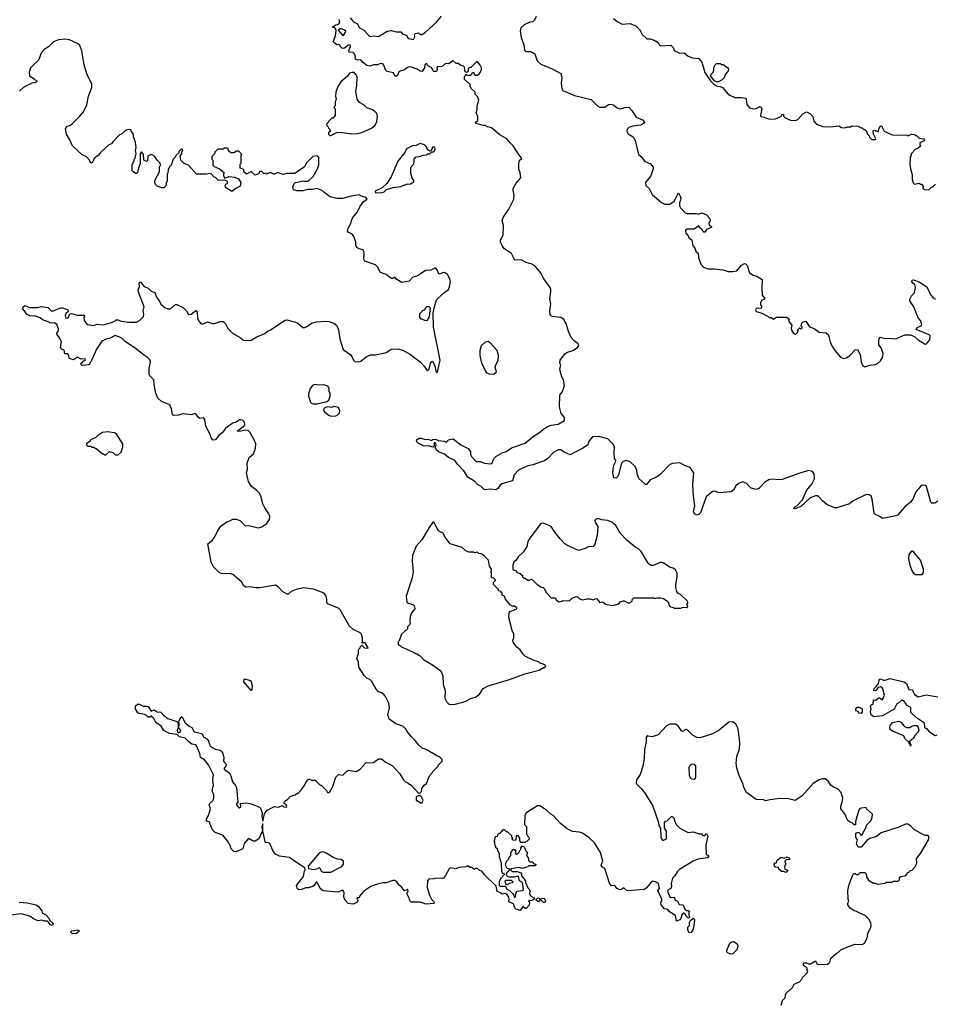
# Model space of a CAD drawing. Extents: x 2087054 to 2277909, y 548907 to 753496.
# Tile 378 of 444: x 2233101 to 2242530, y 637972 to 648112. Entities that reach past the tile are written whole.
import ezdxf

# ---------------------------------------------------------------- set-up
doc = ezdxf.new("R2010")
doc.units = 0

msp = doc.modelspace()

# ---------------------------------------------------------------- linework, layer by layer
at = {"layer": '0CON20XD'}
for points in [[(2242556, 643155), (2242524, 643135), (2242495, 643132), (2242484, 643144), (2242439, 643305), (2242424, 643316), (2242395, 643318), (2242376, 643304), (2242330, 643250), (2242298, 643175), (2242276, 643145), (2242215, 643096), (2242139, 643011), (2242125, 643002), (2241985, 642976), (2241959, 642995), (2241915, 643015), (2241901, 643031), (2241880, 643175), (2241868, 643205), (2241849, 643219), (2241827, 643223), (2241811, 643219), (2241685, 643156), (2241645, 643125), (2241515, 643085), (2241495, 643086), (2241417, 643117), (2241368, 643158), (2241330, 643200), (2241315, 643210), (2241295, 643210), (2241242, 643188), (2241145, 643098), (2241095, 643077), (2241074, 643074), (2241084, 643095), (2241109, 643111), (2241162, 643168), (2241205, 643265), (2241260, 643330), (2241285, 643385), (2241284, 643435), (2241265, 643460), (2241225, 643470), (2241125, 643440), (2240953, 643377), (2240927, 643373), (2240845, 643381), (2240815, 643375), (2240771, 643345), (2240711, 643285), (2240686, 643274), (2240635, 643288), (2240581, 643341), (2240545, 643353), (2240503, 643337), (2240477, 643313), (2240452, 643268), (2240425, 643251), (2240305, 643241), (2240255, 643257), (2240235, 643254), (2240171, 643199), (2240111, 643035), (2240094, 643016), (2240075, 643010), (2240055, 643020), (2240038, 643045), (2240053, 643105), (2240038, 643205), (2240034, 643325), (2240043, 643445), (2240005, 643500), (2239955, 643517), (2239898, 643548), (2239825, 643543), (2239795, 643533), (2239688, 643422), (2239644, 643395), (2239595, 643375), (2239555, 643326), (2239545, 643324), (2239478, 643388), (2239463, 643425), (2239454, 643485), (2239434, 643515), (2239388, 643558), (2239346, 643574), (2239316, 643564), (2239297, 643545), (2239266, 643424), (2239255, 643400), (2239245, 643390), (2239220, 643395), (2239210, 643445), (2239211, 643485), (2239219, 643525), (2239239, 643565), (2239227, 643597), (2239222, 643652), (2239227, 643715), (2239209, 643745), (2239156, 643795), (2239065, 643819), (2238998, 643815), (2238965, 643775), (2238948, 643732), (2238900, 643700), (2238770, 643630), (2238708, 643658), (2238675, 643683), (2238645, 643682), (2238599, 643655), (2238538, 643592), (2238505, 643570), (2238385, 643527), (2238325, 643514), (2238237, 643473), (2238192, 643425), (2238175, 643365), (2238066, 643334), (2238045, 643315), (2238025, 643283), (2238005, 643272), (2237945, 643278), (2237895, 643270), (2237885, 643274), (2237854, 643304), (2237817, 643325), (2237787, 643357), (2237715, 643400), (2237676, 643466), (2237610, 643535), (2237583, 643573), (2237517, 643603), (2237475, 643639), (2237412, 643662), (2237397, 643675), (2237378, 643705), (2237388, 643735), (2237378, 643758), (2237370, 643755), (2237370, 643725), (2237355, 643710), (2237315, 643723), (2237265, 643722), (2237205, 643751), (2237190, 643765), (2237188, 643785), (2237215, 643802), (2237235, 643802), (2237275, 643788), (2237305, 643792), (2237345, 643780), (2237355, 643790), (2237382, 643792), (2237415, 643778), (2237472, 643772), (2237495, 643760), (2237510, 643775), (2237513, 643787), (2237566, 643796), (2237644, 643734), (2237718, 643695), (2237742, 643665), (2237743, 643635), (2237752, 643615), (2237803, 643563), (2237845, 643561), (2237885, 643547), (2237952, 643538), (2237966, 643545), (2237985, 643593), (2238005, 643614), (2238075, 643654), (2238110, 643665), (2238167, 643703), (2238305, 643752), (2238390, 643820), (2238455, 643860), (2238496, 643894), (2238535, 643924), (2238575, 643938), (2238645, 643946), (2238712, 643985), (2238712, 644015), (2238676, 644056), (2238659, 644125), (2238664, 644245), (2238691, 644285), (2238710, 644345), (2238702, 644405), (2238684, 644435), (2238666, 644495), (2238663, 644517), (2238672, 644555), (2238664, 644574), (2238666, 644605), (2238715, 644671), (2238743, 644687), (2238797, 644705), (2238845, 644736), (2238858, 644758), (2238851, 644775), (2238811, 644805), (2238781, 644841), (2238752, 644902), (2238730, 644985), (2238706, 645025), (2238675, 645044), (2238587, 645057), (2238565, 645070), (2238559, 645115), (2238570, 645185), (2238561, 645235), (2238570, 645310), (2238571, 645335), (2238562, 645355), (2238498, 645445), (2238465, 645508), (2238405, 645577), (2238375, 645596), (2238315, 645613), (2238265, 645640), (2238200, 645635), (2238166, 645706), (2238093, 645753), (2238070, 645785), (2238052, 645825), (2238052, 645845), (2238078, 645895), (2238084, 645994), (2238071, 646045), (2238079, 646075), (2238138, 646162), (2238188, 646265), (2238192, 646305), (2238181, 646355), (2238184, 646375), (2238212, 646428), (2238260, 646485), (2238256, 646535), (2238242, 646572), (2238240, 646625), (2238246, 646654), (2238255, 646668), (2238270, 646675), (2238270, 646685), (2238233, 646733), (2238184, 646815), (2238153, 646845), (2238117, 646887), (2238045, 646925), (2237958, 646998), (2237918, 647008), (2237895, 647022), (2237875, 647022), (2237800, 647045), (2237792, 647055), (2237818, 647075), (2237818, 647115), (2237802, 647155), (2237812, 647185), (2237812, 647225), (2237828, 647285), (2237815, 647320), (2237790, 647345), (2237790, 647365), (2237755, 647400), (2237740, 647425), (2237740, 647445), (2237680, 647495), (2237680, 647525), (2237695, 647550), (2237705, 647540), (2237745, 647540), (2237758, 647552), (2237765, 647570), (2237778, 647568), (2237782, 647552), (2237795, 647540), (2237815, 647540), (2237835, 647560), (2237858, 647595), (2237857, 647615), (2237842, 647645), (2237815, 647678), (2237805, 647680), (2237745, 647620), (2237735, 647620), (2237720, 647605), (2237718, 647582), (2237705, 647570), (2237690, 647575), (2237682, 647622), (2237670, 647635), (2237645, 647640), (2237615, 647660), (2237595, 647660), (2237565, 647688), (2237515, 647657), (2237485, 647662), (2237450, 647630), (2237404, 647626), (2237397, 647615), (2237399, 647591), (2237392, 647578), (2237365, 647580), (2237355, 647590), (2237346, 647616), (2237312, 647635), (2237298, 647648), (2237295, 647658), (2237285, 647660), (2237273, 647647), (2237268, 647615), (2237245, 647580), (2237225, 647582), (2237195, 647602), (2237125, 647627), (2237100, 647625), (2237058, 647592), (2237019, 647581), (2237006, 647574), (2236991, 647539), (2236975, 647528), (2236963, 647535), (2236950, 647565), (2236885, 647578), (2236868, 647595), (2236852, 647645), (2236839, 647659), (2236815, 647660), (2236785, 647649), (2236745, 647646), (2236705, 647635), (2236675, 647641), (2236631, 647675), (2236615, 647700), (2236583, 647697), (2236560, 647705), (2236554, 647716), (2236558, 647735), (2236546, 647765), (2236536, 647776), (2236495, 647777), (2236489, 647795), (2236508, 647835), (2236505, 647852), (2236485, 647851), (2236445, 647818), (2236425, 647816), (2236408, 647828), (2236393, 647853), (2236385, 647858), (2236365, 647852), (2236330, 647885), (2236352, 647945), (2236360, 648005), (2236345, 648028), (2236320, 648035), (2236350, 648055), (2236384, 648066), (2236397, 648085), (2236392, 648115)], [(2236505, 648133), (2236540, 648090), (2236580, 648070), (2236595, 648032), (2236646, 648006), (2236695, 647948), (2236715, 647938), (2236744, 647946), (2236795, 647940), (2236884, 647996), (2236925, 648000), (2236978, 647988), (2237025, 647988), (2237048, 647965), (2237083, 647953), (2237095, 647930), (2237109, 647919), (2237155, 647907), (2237170, 647935), (2237168, 647955), (2237175, 647970), (2237205, 647976), (2237235, 647958), (2237275, 647980), (2237394, 648086), (2237445, 648148)], [(2238421, 648145), (2238404, 648106), (2238385, 648092), (2238354, 648086), (2238295, 648059), (2238262, 648028), (2238256, 647995), (2238265, 647930), (2238293, 647855), (2238299, 647799), (2238315, 647784), (2238365, 647784), (2238405, 647761), (2238429, 647689), (2238467, 647655), (2238585, 647605), (2238675, 647557), (2238684, 647515), (2238676, 647455), (2238684, 647405), (2238695, 647384), (2238815, 647332), (2238985, 647291), (2239051, 647225), (2239075, 647211), (2239125, 647213), (2239165, 647238), (2239185, 647242), (2239215, 647236), (2239254, 647204), (2239285, 647196), (2239335, 647209), (2239375, 647210), (2239405, 647178), (2239449, 647109), (2239515, 647081), (2239538, 647055), (2239516, 647035), (2239495, 647026), (2239416, 647016), (2239375, 647003), (2239355, 646985), (2239354, 646965), (2239367, 646937), (2239417, 646907), (2239439, 646869), (2239474, 646725), (2239498, 646708), (2239535, 646657), (2239597, 646627), (2239624, 646595), (2239626, 646575), (2239602, 646505), (2239547, 646435), (2239550, 646405), (2239584, 646374), (2239615, 646313), (2239710, 646230), (2239745, 646213), (2239797, 646213), (2239841, 646245), (2239885, 646330), (2239904, 646294), (2239908, 646275), (2239907, 646255), (2239896, 646225), (2239896, 646195), (2239906, 646175), (2239927, 646155), (2239954, 646125), (2239975, 646116), (2240067, 646117), (2240095, 646110), (2240125, 646124), (2240175, 646102), (2240207, 646065), (2240210, 646045), (2240198, 646015), (2240200, 645995), (2240215, 645990), (2240230, 645975), (2240175, 645951), (2240155, 645926), (2240145, 645926), (2240130, 645950), (2240102, 645972), (2240095, 645990), (2240045, 645954), (2239975, 645956), (2239958, 645945), (2239956, 645935), (2239961, 645915), (2239986, 645886), (2239994, 645864), (2240024, 645844), (2240034, 645784), (2240055, 645760), (2240065, 645730), (2240087, 645707), (2240092, 645665), (2240116, 645596), (2240144, 645564), (2240186, 645546), (2240255, 645546), (2240345, 645537), (2240398, 645518), (2240445, 645519), (2240485, 645526), (2240534, 645585), (2240565, 645600), (2240575, 645599), (2240592, 645582), (2240618, 645505), (2240655, 645480), (2240692, 645472), (2240748, 645438), (2240744, 645355), (2240747, 645275), (2240770, 645245), (2240770, 645235), (2240741, 645219), (2240728, 645195), (2240730, 645175), (2240740, 645165), (2240740, 645145), (2240732, 645138), (2240695, 645142), (2240685, 645138), (2240677, 645125), (2240685, 645108), (2240745, 645090), (2240807, 645057), (2240825, 645040), (2240835, 645050), (2240865, 645030), (2240895, 645048), (2240998, 645048), (2241030, 645025), (2241022, 645018), (2241022, 645005), (2241052, 644965), (2241046, 644934), (2241049, 644915), (2241066, 644886), (2241085, 644874), (2241101, 644879), (2241110, 644890), (2241122, 644928), (2241132, 644938), (2241145, 644930), (2241160, 644935), (2241160, 644945), (2241148, 644958), (2241154, 644986), (2241169, 645001), (2241197, 645007), (2241235, 644948), (2241281, 644931), (2241335, 644896), (2241405, 644886), (2241425, 644870), (2241435, 644850), (2241446, 644795), (2241466, 644755), (2241496, 644705), (2241555, 644636), (2241585, 644624), (2241615, 644631), (2241650, 644655), (2241705, 644712), (2241727, 644717), (2241756, 644665), (2241765, 644590), (2241785, 644548), (2241805, 644537), (2241856, 644554), (2241915, 644563), (2241935, 644573), (2241965, 644598), (2241987, 644635), (2241993, 644675), (2241972, 644732), (2241950, 644765), (2241948, 644805), (2241953, 644827), (2241965, 644842), (2242015, 644828), (2242055, 644832), (2242124, 644826), (2242215, 644867), (2242273, 644867), (2242320, 644845), (2242354, 644814), (2242425, 644772), (2242440, 644775), (2242472, 644815), (2242478, 644855), (2242468, 644868), (2242333, 644923), (2242341, 644939), (2242386, 644964), (2242392, 644975), (2242376, 645015), (2242352, 645042), (2242310, 645155), (2242268, 645218), (2242268, 645235), (2242285, 645270), (2242315, 645300), (2242327, 645355), (2242320, 645385), (2242299, 645399), (2242289, 645415), (2242291, 645429), (2242305, 645434), (2242365, 645413), (2242443, 645363), (2242484, 645274), (2242507, 645247), (2242533, 645233)], [(2239215, 648126), (2239253, 648095), (2239305, 648068), (2239385, 648072), (2239445, 648048), (2239492, 648005), (2239508, 647965), (2239560, 647915), (2239595, 647917), (2239635, 647902), (2239675, 647878), (2239691, 647851), (2239703, 647843), (2239805, 647849), (2239829, 647825), (2239840, 647795), (2239895, 647768), (2239945, 647770), (2239985, 647737), (2240031, 647721), (2240095, 647714), (2240124, 647674), (2240155, 647569), (2240185, 647529), (2240215, 647482), (2240245, 647451), (2240275, 647431), (2240315, 647426), (2240338, 647415), (2240398, 647345), (2240414, 647334), (2240465, 647312), (2240535, 647311), (2240575, 647303), (2240581, 647295), (2240589, 647239), (2240615, 647204), (2240655, 647194), (2240685, 647199), (2240725, 647217), (2240735, 647212), (2240743, 647195), (2240728, 647125), (2240734, 647114), (2240769, 647109), (2240818, 647088), (2240885, 647090), (2240940, 647115), (2240950, 647125), (2240950, 647135), (2240965, 647140), (2240968, 647118), (2240982, 647102), (2241037, 647077), (2241085, 647073), (2241114, 647086), (2241165, 647142), (2241205, 647163), (2241238, 647145), (2241265, 647120), (2241282, 647065), (2241305, 647038), (2241371, 647011), (2241455, 647008), (2241535, 647018), (2241563, 647003), (2241595, 647000), (2241625, 647010), (2241655, 647010), (2241675, 647020), (2241737, 647017), (2241765, 647000), (2241775, 647000), (2241795, 646980), (2241805, 646980), (2241820, 646965), (2241830, 646935), (2241848, 646918), (2241852, 646902), (2241875, 646880), (2241915, 646880), (2241918, 646885), (2241893, 646935), (2241891, 646969), (2241905, 646976), (2241942, 646958), (2241951, 646995), (2241965, 647020), (2241975, 647018), (2242004, 646964), (2242085, 646928), (2242235, 646922), (2242245, 646918), (2242288, 646932), (2242315, 646930), (2242325, 646920), (2242335, 646920), (2242363, 646893), (2242412, 646885), (2242417, 646875), (2242412, 646865), (2242372, 646845), (2242370, 646825), (2242380, 646815), (2242355, 646790), (2242324, 646776), (2242284, 646736), (2242270, 646685), (2242267, 646625), (2242273, 646575), (2242292, 646515), (2242292, 646465), (2242303, 646433), (2242315, 646420), (2242365, 646430), (2242375, 646420), (2242388, 646418), (2242410, 646395), (2242400, 646385), (2242400, 646375), (2242425, 646360), (2242468, 646362), (2242492, 646388), (2242505, 646390), (2242533, 646417)], [(2236435, 647950), (2236457, 647983), (2236458, 647995), (2236446, 648006), (2236415, 648018), (2236393, 648017), (2236380, 648005), (2236425, 647952), (2236435, 647950)], [(2236620, 646295), (2236595, 646308), (2236514, 646296), (2236425, 646270), (2236365, 646270), (2236299, 646289), (2236235, 646332), (2236214, 646354), (2236165, 646373), (2236115, 646364), (2236066, 646364), (2236015, 646350), (2235955, 646350), (2235921, 646361), (2235913, 646387), (2235925, 646420), (2235940, 646435), (2236025, 646452), (2236035, 646448), (2236072, 646448), (2236123, 646497), (2236168, 646575), (2236182, 646618), (2236182, 646692), (2236165, 646710), (2236120, 646705), (2236055, 646638), (2236033, 646597), (2235935, 646530), (2235855, 646528), (2235815, 646518), (2235755, 646538), (2235725, 646520), (2235715, 646520), (2235685, 646538), (2235655, 646530), (2235645, 646520), (2235635, 646530), (2235615, 646530), (2235595, 646550), (2235575, 646550), (2235560, 646525), (2235525, 646510), (2235485, 646550), (2235435, 646520), (2235410, 646545), (2235408, 646568), (2235370, 646585), (2235370, 646625), (2235380, 646635), (2235380, 646715), (2235390, 646725), (2235358, 646758), (2235335, 646760), (2235305, 646740), (2235275, 646740), (2235252, 646762), (2235250, 646775), (2235235, 646790), (2235205, 646790), (2235195, 646780), (2235142, 646778), (2235112, 646748), (2235110, 646735), (2235100, 646725), (2235080, 646705), (2235080, 646675), (2235090, 646665), (2235090, 646615), (2235105, 646600), (2235158, 646578), (2235208, 646538), (2235200, 646525), (2235200, 646505), (2235212, 646482), (2235255, 646498), (2235315, 646492), (2235353, 646473), (2235377, 646437), (2235372, 646398), (2235325, 646373), (2235285, 646342), (2235220, 646385), (2235218, 646405), (2235225, 646420), (2235240, 646425), (2235240, 646445), (2235215, 646460), (2235148, 646458), (2235118, 646488), (2235105, 646490), (2235075, 646520), (2235055, 646528), (2235025, 646520), (2234922, 646522), (2234840, 646615), (2234793, 646633), (2234760, 646665), (2234752, 646708), (2234770, 646735), (2234770, 646755), (2234780, 646765), (2234775, 646780), (2234762, 646778), (2234740, 646755), (2234738, 646742), (2234710, 646715), (2234705, 646700), (2234682, 646675), (2234660, 646615), (2234643, 646597), (2234630, 646565), (2234627, 646533), (2234620, 646525), (2234620, 646445), (2234610, 646435), (2234610, 646405), (2234585, 646380), (2234565, 646380), (2234515, 646398), (2234500, 646415), (2234493, 646437), (2234493, 646457), (2234542, 646545), (2234540, 646595), (2234550, 646615), (2234548, 646635), (2234518, 646665), (2234488, 646708), (2234465, 646720), (2234445, 646720), (2234422, 646708), (2234416, 646664), (2234405, 646652), (2234378, 646665), (2234377, 646725), (2234355, 646750), (2234340, 646735), (2234342, 646698), (2234342, 646628), (2234323, 646587), (2234315, 646540), (2234305, 646530), (2234295, 646530), (2234260, 646555), (2234260, 646625), (2234270, 646635), (2234270, 646645), (2234280, 646655), (2234280, 646675), (2234290, 646685), (2234300, 646735), (2234292, 646765), (2234300, 646795), (2234292, 646852), (2234272, 646905), (2234272, 646932), (2234250, 646965), (2234250, 646975), (2234235, 646980), (2234203, 646977), (2234180, 646965), (2234150, 646935), (2234130, 646925), (2234060, 646855), (2234046, 646834), (2234020, 646825), (2233934, 646746), (2233913, 646717), (2233867, 646683), (2233855, 646650), (2233845, 646640), (2233835, 646640), (2233825, 646650), (2233820, 646665), (2233789, 646699), (2233745, 646722), (2233643, 646815), (2233618, 646875), (2233582, 646935), (2233573, 646987), (2233590, 647015), (2233617, 647023), (2233645, 647042), (2233716, 647114), (2233758, 647165), (2233792, 647235), (2233808, 647325), (2233843, 647415), (2233842, 647448), (2233791, 647555), (2233766, 647646), (2233742, 647792), (2233720, 647845), (2233695, 647869), (2233615, 647906), (2233565, 647912), (2233500, 647905), (2233448, 647885), (2233396, 647834), (2233352, 647805), (2233324, 647776), (2233293, 647697), (2233231, 647639), (2233212, 647615), (2233198, 647572), (2233202, 647535), (2233250, 647505), (2233280, 647475), (2233257, 647463), (2233225, 647460), (2233144, 647416), (2233100, 647375)], [(2240295, 647472), (2240275, 647472), (2240255, 647484), (2240214, 647535), (2240220, 647550), (2240247, 647575), (2240253, 647627), (2240262, 647648), (2240275, 647660), (2240315, 647660), (2240325, 647650), (2240345, 647650), (2240395, 647618), (2240400, 647605), (2240396, 647585), (2240366, 647544), (2240354, 647515), (2240335, 647494), (2240295, 647472)], [(2236305, 646920), (2236365, 646952), (2236405, 646953), (2236515, 646937), (2236580, 646940), (2236625, 646950), (2236725, 646994), (2236761, 647025), (2236780, 647065), (2236786, 647116), (2236777, 647145), (2236758, 647168), (2236734, 647184), (2236675, 647205), (2236645, 647237), (2236601, 647261), (2236576, 647295), (2236563, 647375), (2236574, 647435), (2236575, 647525), (2236567, 647545), (2236545, 647567), (2236525, 647570), (2236498, 647562), (2236475, 647532), (2236407, 647473), (2236376, 647425), (2236358, 647365), (2236352, 647325), (2236360, 647295), (2236350, 647265), (2236350, 647225), (2236340, 647215), (2236340, 647205), (2236350, 647195), (2236350, 647125), (2236325, 647100), (2236315, 647100), (2236280, 647065), (2236278, 647052), (2236260, 647035), (2236262, 647022), (2236278, 647008), (2236280, 646995), (2236295, 646980), (2236300, 646965), (2236282, 646948), (2236280, 646935), (2236295, 646920), (2236305, 646920)], [(2236765, 646330), (2236835, 646332), (2236855, 646340), (2236878, 646362), (2236944, 646386), (2237026, 646394), (2237085, 646418), (2237125, 646422), (2237158, 646442), (2237160, 646455), (2237142, 646485), (2237128, 646528), (2237128, 646585), (2237130, 646595), (2237158, 646625), (2237163, 646677), (2237185, 646700), (2237217, 646703), (2237255, 646718), (2237295, 646720), (2237305, 646730), (2237325, 646730), (2237345, 646750), (2237365, 646750), (2237380, 646775), (2237376, 646796), (2237365, 646801), (2237351, 646799), (2237338, 646762), (2237325, 646760), (2237315, 646770), (2237305, 646770), (2237287, 646807), (2237270, 646825), (2237225, 646837), (2237185, 646818), (2237145, 646813), (2237085, 646782), (2237068, 646745), (2236996, 646654), (2236926, 646494), (2236883, 646427), (2236835, 646380), (2236760, 646345), (2236765, 646330)], [(2235028, 640708), (2235046, 640686), (2235051, 640655), (2235063, 640635), (2235115, 640600), (2235165, 640589), (2235183, 640573), (2235192, 640555), (2235203, 640515), (2235201, 640475), (2235227, 640445), (2235224, 640425), (2235207, 640405), (2235207, 640395), (2235262, 640352), (2235276, 640325), (2235292, 640265), (2235324, 640225), (2235332, 640205), (2235348, 640055), (2235333, 640037), (2235332, 640025), (2235355, 639998), (2235366, 639994), (2235377, 640005), (2235375, 640040), (2235435, 640047), (2235485, 640037), (2235572, 640002), (2235582, 639992), (2235598, 639945), (2235596, 639905), (2235605, 639860), (2235622, 639935), (2235648, 639972), (2235725, 640008), (2235765, 640001), (2235805, 640019), (2235825, 640005), (2235848, 640002), (2235852, 640008), (2235846, 640026), (2235822, 640045), (2235832, 640065), (2235859, 640081), (2235885, 640112), (2235935, 640128), (2235975, 640152), (2236004, 640186), (2236032, 640225), (2236052, 640265), (2236075, 640290), (2236085, 640290), (2236105, 640280), (2236145, 640280), (2236195, 640230), (2236205, 640230), (2236260, 640175), (2236270, 640155), (2236285, 640152), (2236295, 640160), (2236322, 640208), (2236355, 640310), (2236385, 640340), (2236427, 640333), (2236470, 640375), (2236488, 640382), (2236565, 640370), (2236606, 640394), (2236668, 640462), (2236715, 640458), (2236745, 640463), (2236795, 640500), (2236825, 640500), (2236865, 640468), (2236939, 640429), (2237017, 640345), (2237054, 640284), (2237075, 640262), (2237101, 640251), (2237134, 640224), (2237215, 640140), (2237240, 640165), (2237242, 640195), (2237265, 640230), (2237290, 640245), (2237320, 640325), (2237350, 640355), (2237355, 640370), (2237410, 640425), (2237410, 640435), (2237450, 640475), (2237450, 640495), (2237425, 640520), (2237395, 640530), (2237285, 640598), (2237245, 640610), (2237211, 640641), (2237175, 640690), (2237136, 640726), (2237091, 640781), (2237078, 640805), (2237046, 640836), (2236975, 640860), (2236905, 640910), (2236892, 640955), (2236908, 641025), (2236902, 641075), (2236872, 641135), (2236855, 641158), (2236825, 641180), (2236795, 641192), (2236774, 641214), (2236726, 641296), (2236705, 641318), (2236675, 641330), (2236647, 641357), (2236592, 641445), (2236590, 641495), (2236572, 641535), (2236590, 641585), (2236590, 641625), (2236608, 641642), (2236612, 641658), (2236625, 641670), (2236653, 641643), (2236685, 641640), (2236690, 641645), (2236660, 641695), (2236645, 641700), (2236635, 641690), (2236620, 641695), (2236630, 641705), (2236630, 641745), (2236620, 641785), (2236607, 641797), (2236535, 641832), (2236496, 641866), (2236402, 642035), (2236385, 642052), (2236272, 642095), (2236262, 642115), (2236264, 642145), (2236256, 642175), (2236235, 642207), (2236125, 642246), (2236020, 642260), (2235948, 642245), (2235895, 642224), (2235865, 642196), (2235855, 642196), (2235808, 642225), (2235763, 642273), (2235735, 642288), (2235575, 642262), (2235535, 642260), (2235465, 642272), (2235425, 642269), (2235406, 642286), (2235384, 642324), (2235297, 642397), (2235275, 642406), (2235175, 642410), (2235155, 642420), (2235095, 642479), (2235074, 642525), (2235039, 642715), (2235085, 642752), (2235115, 642792), (2235137, 642845), (2235172, 642898), (2235235, 642942), (2235265, 642950), (2235295, 642967), (2235335, 642970), (2235375, 642950), (2235420, 642905), (2235475, 642900), (2235555, 642881), (2235595, 642891), (2235647, 642925), (2235674, 642965), (2235676, 642995), (2235668, 643025), (2235624, 643084), (2235604, 643125), (2235584, 643204), (2235570, 643235), (2235542, 643265), (2235487, 643305), (2235456, 643355), (2235449, 643385), (2235438, 643445), (2235448, 643485), (2235444, 643545), (2235465, 643602), (2235507, 643643), (2235530, 643700), (2235531, 643745), (2235516, 643785), (2235470, 643865), (2235455, 643881), (2235425, 643885), (2235362, 643872), (2235340, 643875), (2235419, 643935), (2235415, 643966), (2235395, 643987), (2235375, 643993), (2235365, 643993), (2235331, 643969), (2235295, 643956), (2235245, 643923), (2235219, 643901), (2235190, 643860), (2235145, 643823), (2235116, 643784), (2235092, 643782), (2235072, 643805), (2235064, 643835), (2235017, 643925), (2235009, 643995), (2234995, 644011), (2234955, 644006), (2234938, 644018), (2234915, 644053), (2234905, 644057), (2234865, 644044), (2234785, 644054), (2234735, 644040), (2234685, 644037), (2234673, 644045), (2234664, 644105), (2234646, 644146), (2234560, 644180), (2234524, 644214), (2234504, 644265), (2234484, 644355), (2234483, 644405), (2234442, 644445), (2234433, 644463), (2234433, 644523), (2234449, 644585), (2234441, 644611), (2234418, 644635), (2234375, 644660), (2234305, 644720), (2234187, 644797), (2234150, 644835), (2234085, 644860), (2234025, 644828), (2234000, 644825), (2233945, 644803), (2233892, 644718), (2233845, 644608), (2233815, 644562), (2233805, 644558), (2233745, 644552), (2233730, 644565), (2233735, 644580), (2233745, 644580), (2233762, 644598), (2233780, 644605), (2233775, 644620), (2233735, 644618), (2233695, 644638), (2233655, 644610), (2233615, 644622), (2233600, 644665), (2233595, 644670), (2233565, 644670), (2233558, 644708), (2233535, 644720), (2233522, 644735), (2233530, 644795), (2233512, 644835), (2233483, 644873), (2233482, 644885), (2233497, 644903), (2233502, 644925), (2233482, 644975), (2233459, 644989), (2233415, 644988), (2233405, 644998), (2233335, 645020), (2233311, 645041), (2233265, 645058), (2233205, 645062), (2233177, 645077), (2233133, 645135), (2233138, 645155), (2233155, 645168), (2233205, 645150), (2233285, 645150), (2233325, 645160), (2233395, 645150), (2233425, 645113), (2233445, 645113), (2233524, 645146), (2233545, 645146), (2233598, 645125), (2233600, 645105), (2233580, 645095), (2233570, 645065), (2233575, 645040), (2233599, 645041), (2233617, 645083), (2233633, 645087), (2233695, 645069), (2233765, 645068), (2233767, 645055), (2233760, 645045), (2233763, 645015), (2233795, 644974), (2233865, 644964), (2233896, 644976), (2233955, 644970), (2233975, 644974), (2234045, 644994), (2234085, 645010), (2234095, 645020), (2234115, 645022), (2234145, 645008), (2234226, 644996), (2234303, 644997), (2234336, 645014), (2234377, 645055), (2234380, 645075), (2234373, 645115), (2234384, 645155), (2234324, 645305), (2234322, 645328), (2234333, 645365), (2234330, 645395), (2234335, 645410), (2234345, 645410), (2234384, 645364), (2234425, 645347), (2234455, 645318), (2234492, 645302), (2234505, 645262), (2234545, 645208), (2234554, 645184), (2234595, 645149), (2234625, 645134), (2234655, 645134), (2234695, 645173), (2234705, 645180), (2234719, 645179), (2234786, 645146), (2234817, 645115), (2234835, 645082), (2234845, 645078), (2234865, 645080), (2234915, 645118), (2234929, 645099), (2234931, 645035), (2234948, 645005), (2234971, 644981), (2234985, 644976), (2235035, 645001), (2235095, 644980), (2235165, 645004), (2235195, 645003), (2235219, 644979), (2235248, 644928), (2235292, 644885), (2235371, 644841), (2235405, 644813), (2235455, 644807), (2235485, 644812), (2235543, 644847), (2235625, 644882), (2235654, 644906), (2235685, 644918), (2235835, 645017), (2235855, 645023), (2235915, 645003), (2235935, 645002), (2235965, 644988), (2236015, 644944), (2236036, 644944), (2236065, 644957), (2236105, 644987), (2236159, 645001), (2236255, 645009), (2236285, 645004), (2236337, 644987), (2236362, 644965), (2236385, 644920), (2236398, 644825), (2236432, 644715), (2236510, 644660), (2236522, 644645), (2236540, 644605), (2236553, 644593), (2236585, 644588), (2236615, 644597), (2236669, 644641), (2236715, 644660), (2236765, 644662), (2236865, 644680), (2236883, 644687), (2236925, 644720), (2236995, 644723), (2237045, 644709), (2237126, 644666), (2237230, 644585), (2237267, 644545), (2237295, 644502), (2237305, 644500), (2237319, 644515), (2237333, 644575), (2237345, 644593), (2237355, 644592), (2237380, 644535), (2237385, 644492), (2237395, 644478), (2237405, 644482), (2237430, 644605), (2237361, 644945), (2237360, 645095), (2237371, 645155), (2237394, 645226), (2237464, 645296), (2237516, 645334), (2237528, 645362), (2237538, 645415), (2237529, 645445), (2237505, 645487), (2237475, 645508), (2237455, 645506), (2237425, 645491), (2237418, 645495), (2237400, 645535), (2237385, 645552), (2237375, 645554), (2237334, 645534), (2237281, 645529), (2237215, 645484), (2237189, 645471), (2237148, 645462), (2237111, 645419), (2237036, 645406), (2236985, 645438), (2236965, 645460), (2236945, 645448), (2236925, 645447), (2236875, 645487), (2236815, 645510), (2236787, 645567), (2236765, 645589), (2236656, 645626), (2236646, 645645), (2236648, 645705), (2236640, 645735), (2236634, 645744), (2236595, 645751), (2236573, 645765), (2236561, 645791), (2236562, 645825), (2236538, 645888), (2236524, 645904), (2236484, 645924), (2236478, 645935), (2236483, 645965), (2236512, 646015), (2236518, 646045), (2236532, 646075), (2236578, 646132), (2236602, 646185), (2236641, 646239), (2236680, 646265), (2236665, 646280), (2236620, 646295)], [(2237295, 645010), (2237273, 645013), (2237245, 645030), (2237235, 645030), (2237220, 645045), (2237220, 645085), (2237255, 645120), (2237265, 645120), (2237278, 645132), (2237282, 645148), (2237295, 645160), (2237315, 645160), (2237327, 645145), (2237318, 645052), (2237295, 645010)], [(2237985, 644463), (2238012, 644485), (2237998, 644535), (2238003, 644557), (2238029, 644601), (2238033, 644655), (2238017, 644705), (2237946, 644786), (2237925, 644797), (2237895, 644792), (2237853, 644755), (2237838, 644705), (2237840, 644655), (2237858, 644575), (2237908, 644475), (2237934, 644464), (2237985, 644463)], [(2236165, 644155), (2236265, 644179), (2236286, 644195), (2236297, 644237), (2236298, 644265), (2236288, 644285), (2236288, 644315), (2236275, 644338), (2236233, 644353), (2236185, 644349), (2236135, 644357), (2236116, 644344), (2236093, 644315), (2236074, 644255), (2236074, 644235), (2236094, 644175), (2236105, 644162), (2236122, 644155), (2236165, 644155)], [(2236305, 644028), (2236355, 644034), (2236382, 644045), (2236395, 644060), (2236398, 644085), (2236385, 644118), (2236335, 644128), (2236315, 644120), (2236273, 644127), (2236250, 644120), (2236234, 644105), (2236231, 644091), (2236238, 644075), (2236285, 644038), (2236305, 644028)], [(2234085, 643630), (2234115, 643632), (2234145, 643660), (2234162, 643715), (2234162, 643745), (2234098, 643845), (2234076, 643856), (2234005, 643868), (2233955, 643860), (2233910, 643835), (2233885, 643810), (2233830, 643785), (2233828, 643772), (2233790, 643745), (2233790, 643735), (2233802, 643722), (2233835, 643720), (2233845, 643710), (2233865, 643710), (2233875, 643700), (2233885, 643700), (2233952, 643642), (2233965, 643640), (2233975, 643630), (2233988, 643632), (2234025, 643667), (2234060, 643655), (2234085, 643630)], [(2237535, 641060), (2237585, 641064), (2237689, 641091), (2237755, 641126), (2237795, 641136), (2237837, 641165), (2237875, 641224), (2237925, 641252), (2238144, 641316), (2238303, 641377), (2238450, 641415), (2238495, 641440), (2238508, 641442), (2238520, 641455), (2238508, 641468), (2238455, 641490), (2238445, 641500), (2238388, 641518), (2238310, 641555), (2238285, 641578), (2238253, 641623), (2238221, 641651), (2238183, 641703), (2238180, 641725), (2238188, 641745), (2238190, 641785), (2238173, 641823), (2238148, 641915), (2238138, 641965), (2238140, 642005), (2238153, 642017), (2238220, 642045), (2238220, 642055), (2238195, 642072), (2238175, 642073), (2238152, 642085), (2238102, 642145), (2238097, 642167), (2238085, 642180), (2238070, 642185), (2238070, 642205), (2238060, 642215), (2238060, 642225), (2238032, 642232), (2238030, 642245), (2237980, 642295), (2237980, 642315), (2237998, 642332), (2238000, 642345), (2237985, 642360), (2237960, 642365), (2237960, 642415), (2237950, 642425), (2237960, 642435), (2237960, 642455), (2237940, 642485), (2237928, 642548), (2237889, 642589), (2237855, 642610), (2237830, 642615), (2237815, 642630), (2237785, 642622), (2237775, 642628), (2237725, 642628), (2237695, 642643), (2237656, 642676), (2237535, 642716), (2237478, 642785), (2237463, 642825), (2237434, 642834), (2237415, 642850), (2237367, 642937), (2237355, 642938), (2237316, 642884), (2237243, 642755), (2237185, 642692), (2237146, 642595), (2237141, 642535), (2237154, 642425), (2237141, 642365), (2237079, 642175), (2237088, 642115), (2237096, 642106), (2237155, 642087), (2237168, 642065), (2237170, 642045), (2237137, 642003), (2237122, 641965), (2237117, 641915), (2237123, 641895), (2237120, 641885), (2237095, 641860), (2237095, 641840), (2237032, 641785), (2237010, 641715), (2237000, 641705), (2237000, 641675), (2237018, 641668), (2237035, 641650), (2237075, 641638), (2237175, 641590), (2237185, 641580), (2237195, 641580), (2237213, 641563), (2237225, 641560), (2237260, 641525), (2237363, 641463), (2237436, 641406), (2237458, 641355), (2237462, 641265), (2237482, 641205), (2237478, 641125), (2237498, 641085), (2237515, 641068), (2237535, 641060)], [(2239845, 642052), (2239905, 642053), (2239935, 642062), (2239975, 642060), (2239980, 642075), (2239970, 642085), (2239970, 642095), (2239980, 642105), (2239980, 642115), (2239976, 642126), (2239905, 642192), (2239877, 642207), (2239868, 642225), (2239858, 642265), (2239858, 642295), (2239873, 642375), (2239873, 642413), (2239856, 642446), (2239830, 642465), (2239794, 642474), (2239735, 642517), (2239715, 642523), (2239695, 642522), (2239623, 642493), (2239605, 642492), (2239585, 642502), (2239572, 642515), (2239502, 642635), (2239475, 642662), (2239434, 642684), (2239355, 642748), (2239286, 642826), (2239240, 642905), (2239197, 642937), (2239156, 642956), (2239095, 642962), (2239055, 642974), (2239029, 642965), (2239024, 642955), (2239027, 642935), (2239054, 642894), (2239048, 642802), (2239025, 642710), (2239005, 642688), (2238955, 642682), (2238925, 642668), (2238855, 642647), (2238735, 642700), (2238715, 642713), (2238666, 642766), (2238604, 642844), (2238575, 642892), (2238495, 642927), (2238466, 642924), (2238346, 642764), (2238333, 642737), (2238322, 642688), (2238289, 642631), (2238235, 642582), (2238213, 642547), (2238190, 642525), (2238180, 642495), (2238180, 642455), (2238192, 642442), (2238205, 642440), (2238225, 642420), (2238255, 642410), (2238278, 642388), (2238280, 642375), (2238295, 642360), (2238305, 642360), (2238335, 642340), (2238355, 642340), (2238365, 642350), (2238375, 642350), (2238435, 642290), (2238445, 642290), (2238463, 642273), (2238490, 642265), (2238505, 642250), (2238524, 642214), (2238575, 642160), (2238615, 642160), (2238630, 642135), (2238655, 642118), (2238687, 642123), (2238695, 642130), (2238762, 642128), (2238795, 642158), (2238835, 642172), (2238845, 642170), (2238865, 642148), (2238895, 642138), (2238945, 642147), (2238975, 642147), (2239005, 642138), (2239035, 642150), (2239045, 642148), (2239075, 642112), (2239105, 642118), (2239135, 642092), (2239205, 642081), (2239272, 642098), (2239284, 642116), (2239315, 642128), (2239327, 642127), (2239375, 642102), (2239405, 642120), (2239410, 642145), (2239425, 642160), (2239635, 642158), (2239643, 642153), (2239665, 642160), (2239705, 642160), (2239732, 642152), (2239775, 642120), (2239792, 642075), (2239804, 642064), (2239835, 642060), (2239845, 642052)], [(2242325, 642398), (2242395, 642400), (2242410, 642415), (2242408, 642455), (2242377, 642545), (2242309, 642629), (2242295, 642640), (2242285, 642640), (2242258, 642605), (2242254, 642565), (2242269, 642495), (2242292, 642432), (2242305, 642412), (2242325, 642398)], [(2235485, 641204), (2235408, 641295), (2235408, 641312), (2235420, 641325), (2235475, 641307), (2235486, 641295), (2235496, 641255), (2235492, 641215), (2235485, 641204)], [(2242528, 640738), (2242500, 640755), (2242474, 640774), (2242445, 640810), (2242435, 640810), (2242422, 640822), (2242419, 640869), (2242345, 640916), (2242287, 640967), (2242278, 640978), (2242278, 641028), (2242232, 641052), (2242230, 641065), (2242205, 641098), (2242186, 641106), (2242155, 641078), (2242132, 641068), (2242105, 641012), (2241986, 640944), (2241897, 640933), (2241868, 640955), (2241864, 640984), (2241870, 641015), (2241862, 641045), (2241875, 641060), (2241890, 641065), (2241892, 641108), (2241917, 641103), (2241945, 641127), (2241955, 641127), (2241985, 641108), (2242008, 641155), (2241991, 641221), (2241983, 641233), (2241965, 641242), (2241940, 641235), (2241915, 641200), (2241898, 641205), (2241900, 641225), (2241929, 641251), (2241944, 641276), (2241955, 641320), (2241965, 641324), (2241995, 641312), (2242015, 641311), (2242065, 641327), (2242205, 641294), (2242234, 641275), (2242256, 641216), (2242295, 641210), (2242301, 641191), (2242315, 641164), (2242355, 641140), (2242435, 641159), (2242555, 641140)], [(2240174, 640736), (2240105, 640717), (2240075, 640720), (2240025, 640748), (2239975, 640800), (2239955, 640802), (2239936, 640784), (2239925, 640783), (2239915, 640788), (2239877, 640845), (2239865, 640852), (2239855, 640858), (2239795, 640858), (2239761, 640839), (2239675, 640748), (2239615, 640728), (2239573, 640733), (2239565, 640740), (2239552, 640725), (2239553, 640675), (2239534, 640595), (2239532, 640505), (2239519, 640425), (2239491, 640339), (2239453, 640285), (2239448, 640245), (2239500, 640195), (2239542, 640142), (2239622, 640012), (2239680, 639845), (2239683, 639813), (2239700, 639785), (2239702, 639695), (2239710, 639675), (2239725, 639660), (2239760, 639675), (2239760, 639755), (2239740, 639785), (2239740, 639845), (2239752, 639858), (2239768, 639862), (2239815, 639910), (2239840, 639885), (2239843, 639863), (2239865, 639820), (2239900, 639785), (2239942, 639762), (2239985, 639740), (2240035, 639750), (2240098, 639728), (2240125, 639728), (2240135, 639710), (2240155, 639710), (2240175, 639730), (2240188, 639705), (2240168, 639615), (2240170, 639515), (2240188, 639508), (2240198, 639492), (2240185, 639480), (2240085, 639468), (2240035, 639448), (2239895, 639362), (2239872, 639338), (2239848, 639295), (2239825, 639270), (2239809, 639215), (2239813, 639185), (2239808, 639165), (2239779, 639151), (2239771, 639139), (2239795, 639078), (2239805, 639072), (2239840, 639075), (2239852, 639045), (2239875, 639033), (2239891, 639001), (2239933, 638995), (2239952, 638952), (2239968, 638938), (2239985, 638940), (2239998, 638928), (2239990, 638915), (2239990, 638885), (2240000, 638875), (2239998, 638862), (2239985, 638860), (2239965, 638880), (2239958, 638898), (2239945, 638910), (2239935, 638910), (2239920, 638895), (2239910, 638855), (2239899, 638841), (2239865, 638830), (2239856, 638886), (2239794, 638924), (2239775, 638950), (2239740, 638955), (2239707, 638995), (2239702, 639025), (2239712, 639038), (2239712, 639055), (2239672, 639145), (2239690, 639165), (2239680, 639215), (2239650, 639235), (2239615, 639239), (2239606, 639234), (2239553, 639167), (2239533, 639153), (2239355, 639140), (2239325, 639170), (2239315, 639170), (2239297, 639153), (2239285, 639152), (2239250, 639165), (2239230, 639195), (2239195, 639192), (2239175, 639220), (2239125, 639370), (2239104, 639384), (2239090, 639405), (2239107, 639445), (2239083, 639535), (2239019, 639635), (2238965, 639686), (2238896, 639736), (2238865, 639746), (2238795, 639753), (2238739, 639779), (2238668, 639838), (2238596, 639916), (2238569, 639929), (2238525, 639972), (2238457, 640017), (2238433, 640017), (2238345, 639962), (2238315, 639940), (2238303, 639917), (2238300, 639825), (2238320, 639805), (2238320, 639725), (2238330, 639715), (2238332, 639702), (2238348, 639688), (2238348, 639672), (2238328, 639652), (2238315, 639650), (2238305, 639640), (2238265, 639640), (2238250, 639655), (2238250, 639685), (2238235, 639710), (2238212, 639708), (2238210, 639665), (2238205, 639660), (2238182, 639662), (2238170, 639675), (2238175, 639680), (2238180, 639685), (2238170, 639695), (2238168, 639708), (2238125, 639750), (2238115, 639750), (2238095, 639770), (2238075, 639768), (2238045, 639730), (2238035, 639730), (2238022, 639718), (2238018, 639702), (2238002, 639698), (2237990, 639685), (2237990, 639665), (2237982, 639655), (2237990, 639645), (2237990, 639615), (2238000, 639605), (2238002, 639592), (2238018, 639578), (2238020, 639555), (2238037, 639527), (2238038, 639495), (2238058, 639425), (2238063, 639343), (2238070, 639325), (2238090, 639315), (2238090, 639305), (2238052, 639265), (2238038, 639235), (2238038, 639198), (2238048, 639188), (2238105, 639190), (2238113, 639163), (2238146, 639146), (2238179, 639109), (2238190, 639095), (2238195, 639070), (2238208, 639082), (2238213, 639125), (2238225, 639138), (2238276, 639144), (2238290, 639155), (2238280, 639225), (2238248, 639245), (2238238, 639288), (2238225, 639290), (2238195, 639280), (2238145, 639280), (2238125, 639290), (2238110, 639315), (2238150, 639365), (2238122, 639372), (2238102, 639405), (2238113, 639447), (2238138, 639472), (2238142, 639488), (2238160, 639505), (2238160, 639535), (2238170, 639545), (2238172, 639558), (2238185, 639570), (2238198, 639568), (2238210, 639555), (2238202, 639532), (2238215, 639520), (2238225, 639520), (2238248, 639542), (2238250, 639555), (2238260, 639565), (2238260, 639585), (2238275, 639600), (2238285, 639600), (2238298, 639588), (2238312, 639552), (2238330, 639535), (2238320, 639505), (2238340, 639475), (2238342, 639452), (2238355, 639440), (2238378, 639438), (2238395, 639420), (2238420, 639415), (2238405, 639400), (2238345, 639400), (2238332, 639388), (2238275, 639372), (2238245, 639382), (2238162, 639368), (2238160, 639355), (2238175, 639340), (2238225, 639340), (2238260, 639325), (2238267, 639317), (2238270, 639295), (2238295, 639260), (2238310, 639245), (2238310, 639225), (2238332, 639172), (2238350, 639155), (2238350, 639145), (2238360, 639135), (2238350, 639125), (2238350, 639105), (2238361, 639091), (2238398, 639068), (2238400, 639055), (2238377, 639043), (2238342, 639038), (2238352, 639022), (2238348, 638992), (2238315, 638960), (2238305, 638960), (2238282, 638978), (2238255, 638940), (2238212, 638952), (2238200, 638965), (2238187, 639007), (2238144, 639024), (2238138, 639035), (2238142, 639055), (2238137, 639077), (2238116, 639106), (2238105, 639112), (2238068, 639108), (2238052, 639122), (2238018, 639135), (2238008, 639188), (2237887, 639307), (2237860, 639345), (2237835, 639350), (2237815, 639370), (2237795, 639370), (2237785, 639362), (2237755, 639380), (2237735, 639380), (2237715, 639400), (2237692, 639388), (2237628, 639382), (2237592, 639368), (2237533, 639377), (2237522, 639368), (2237485, 639298), (2237465, 639272), (2237455, 639268), (2237385, 639272), (2237366, 639264), (2237315, 639260), (2237300, 639245), (2237298, 639175), (2237322, 639095), (2237342, 639055), (2237368, 639025), (2237370, 639015), (2237365, 639010), (2237285, 639002), (2237225, 639023), (2237133, 639023), (2237118, 639038), (2237113, 639065), (2237092, 639105), (2237090, 639125), (2237102, 639135), (2237098, 639155), (2237065, 639140), (2237025, 639189), (2237012, 639195), (2236985, 639232), (2236965, 639248), (2236945, 639248), (2236875, 639223), (2236845, 639223), (2236785, 639210), (2236716, 639184), (2236644, 639136), (2236600, 639085), (2236595, 639070), (2236572, 639068), (2236583, 639043), (2236577, 639025), (2236535, 639002), (2236485, 639010), (2236452, 639045), (2236438, 639075), (2236442, 639125), (2236428, 639148), (2236375, 639128), (2236225, 639140), (2236196, 639166), (2236165, 639230), (2236155, 639230), (2236133, 639195), (2236116, 639184), (2236075, 639172), (2236045, 639171), (2236005, 639154), (2235975, 639152), (2235963, 639163), (2235952, 639195), (2236022, 639288), (2236033, 639347), (2236040, 639355), (2236038, 639378), (2235951, 639431), (2235880, 639485), (2235775, 639499), (2235735, 639520), (2235706, 639556), (2235675, 639627), (2235655, 639637), (2235632, 639635), (2235606, 639755), (2235605, 639830), (2235594, 639795), (2235602, 639758), (2235564, 639676), (2235525, 639652), (2235505, 639652), (2235465, 639678), (2235455, 639678), (2235412, 639628), (2235397, 639575), (2235325, 639541), (2235305, 639546), (2235278, 639575), (2235267, 639607), (2235240, 639655), (2235193, 639713), (2235113, 639743), (2235085, 639770), (2235058, 639835), (2235058, 639848), (2235025, 639860), (2235024, 639884), (2235044, 639916), (2235066, 639985), (2235052, 640035), (2235094, 640076), (2235101, 640095), (2235101, 640125), (2235083, 640175), (2235088, 640205), (2235098, 640225), (2235090, 640285), (2235097, 640335), (2235045, 640440), (2235005, 640490), (2234964, 640515), (2234956, 640555), (2234923, 640635), (2234915, 640643), (2234875, 640652), (2234844, 640674), (2234805, 640713), (2234746, 640726), (2234722, 640752), (2234645, 640760), (2234594, 640784), (2234580, 640795), (2234556, 640836), (2234502, 640875), (2234482, 640915), (2234455, 640940), (2234442, 640928), (2234425, 640928), (2234405, 640948), (2234385, 640958), (2234335, 640966), (2234316, 640975), (2234292, 641015), (2234293, 641047), (2234315, 641063), (2234335, 641063), (2234371, 641041), (2234405, 641044), (2234425, 641039), (2234455, 640990), (2234485, 641006), (2234516, 640986), (2234555, 640980), (2234581, 640951), (2234627, 640917), (2234718, 640885), (2234730, 640875), (2234733, 640863), (2234732, 640818), (2234723, 640795), (2234725, 640780), (2234735, 640768), (2234760, 640785), (2234753, 640803), (2234738, 640815), (2234738, 640842), (2234747, 640855), (2234740, 640875), (2234743, 640895), (2234765, 640932), (2234775, 640932), (2234800, 640875), (2234847, 640837), (2234875, 640824), (2234899, 640779), (2234975, 640760), (2234998, 640725), (2235028, 640708)], [(2241765, 640968), (2241745, 640972), (2241737, 640987), (2241713, 640993), (2241713, 641015), (2241725, 641032), (2241745, 641033), (2241776, 641016), (2241776, 640985), (2241765, 640968)], [(2240942, 637965), (2240955, 638010), (2240985, 638040), (2240986, 638065), (2240995, 638087), (2241058, 638145), (2241075, 638178), (2241130, 638205), (2241160, 638235), (2241162, 638248), (2241210, 638295), (2241218, 638315), (2241210, 638325), (2241210, 638345), (2241198, 638358), (2241185, 638360), (2241172, 638372), (2241172, 638398), (2241205, 638400), (2241225, 638390), (2241245, 638390), (2241295, 638420), (2241311, 638391), (2241325, 638382), (2241418, 638385), (2241444, 638405), (2241455, 638448), (2241508, 638495), (2241528, 638505), (2241556, 638534), (2241635, 638567), (2241705, 638590), (2241775, 638588), (2241799, 638601), (2241828, 638655), (2241835, 638700), (2241867, 638765), (2241870, 638785), (2241865, 638810), (2241845, 638850), (2241810, 638885), (2241680, 638945), (2241654, 638964), (2241628, 638995), (2241628, 639015), (2241640, 639035), (2241633, 639055), (2241628, 639145), (2241642, 639205), (2241680, 639305), (2241695, 639320), (2241705, 639320), (2241715, 639310), (2241735, 639310), (2241755, 639330), (2241805, 639330), (2241817, 639317), (2241820, 639285), (2241842, 639252), (2241895, 639220), (2241915, 639220), (2241935, 639210), (2242015, 639220), (2242025, 639230), (2242085, 639230), (2242095, 639240), (2242148, 639242), (2242160, 639255), (2242162, 639278), (2242175, 639290), (2242225, 639300), (2242240, 639315), (2242245, 639330), (2242255, 639330), (2242275, 639350), (2242290, 639355), (2242318, 639385), (2242338, 639425), (2242337, 639475), (2242377, 639525), (2242455, 639660), (2242468, 639695), (2242455, 639710), (2242425, 639712), (2242378, 639735), (2242315, 639770), (2242275, 639812), (2242246, 639826), (2242224, 639826), (2242155, 639797), (2241973, 639737), (2241925, 639700), (2241855, 639680), (2241825, 639660), (2241765, 639592), (2241735, 639590), (2241720, 639625), (2241730, 639665), (2241713, 639695), (2241712, 639735), (2241725, 639742), (2241742, 639742), (2241760, 639725), (2241762, 639712), (2241775, 639720), (2241818, 639795), (2241822, 639818), (2241865, 639862), (2241879, 639895), (2241882, 639932), (2241820, 639985), (2241818, 639998), (2241765, 639993), (2241745, 639977), (2241738, 639962), (2241708, 639855), (2241708, 639822), (2241695, 639820), (2241675, 639840), (2241645, 639850), (2241625, 639870), (2241597, 639935), (2241558, 639985), (2241557, 640013), (2241572, 640055), (2241578, 640095), (2241560, 640155), (2241529, 640189), (2241475, 640212), (2241455, 640228), (2241425, 640269), (2241395, 640293), (2241366, 640294), (2241335, 640283), (2241272, 640245), (2241160, 640120), (2241085, 640071), (2241005, 640092), (2240905, 640089), (2240825, 640079), (2240785, 640067), (2240753, 640083), (2240705, 640077), (2240685, 640083), (2240584, 640154), (2240558, 640205), (2240552, 640235), (2240510, 640330), (2240487, 640405), (2240480, 640455), (2240486, 640525), (2240512, 640605), (2240516, 640664), (2240502, 640785), (2240495, 640818), (2240476, 640856), (2240445, 640880), (2240405, 640877), (2240305, 640794), (2240235, 640757), (2240174, 640736)], [(2242275, 640630), (2242270, 640650), (2242260, 640655), (2242260, 640670), (2242215, 640710), (2242206, 640736), (2242090, 640785), (2242064, 640804), (2242060, 640825), (2242065, 640840), (2242090, 640875), (2242155, 640888), (2242175, 640878), (2242214, 640834), (2242235, 640822), (2242267, 640823), (2242280, 640835), (2242305, 640842), (2242342, 640842), (2242350, 640835), (2242360, 640795), (2242355, 640780), (2242322, 640745), (2242306, 640714), (2242260, 640675), (2242270, 640665), (2242270, 640650), (2242280, 640645), (2242275, 640630)], [(2242545, 640744), (2242528, 640738)], [(2240045, 640288), (2240014, 640294), (2240000, 640325), (2239995, 640415), (2240004, 640436), (2240025, 640450), (2240046, 640446), (2240062, 640425), (2240061, 640319), (2240058, 640302), (2240045, 640288)], [(2237245, 640048), (2237257, 640073), (2237235, 640112), (2237225, 640120), (2237205, 640120), (2237185, 640110), (2237182, 640072), (2237195, 640070), (2237228, 640048), (2237245, 640048)], [(2236225, 639332), (2236305, 639333), (2236419, 639391), (2236437, 639415), (2236437, 639445), (2236410, 639465), (2236373, 639467), (2236335, 639480), (2236258, 639528), (2236225, 639542), (2236205, 639540), (2236185, 639528), (2236070, 639395), (2236075, 639370), (2236125, 639362), (2236175, 639370), (2236185, 639380), (2236195, 639370), (2236204, 639344), (2236225, 639332)], [(2240995, 639328), (2240965, 639340), (2240945, 639340), (2240920, 639365), (2240915, 639380), (2240883, 639383), (2240873, 639393), (2240870, 639415), (2240882, 639428), (2240895, 639430), (2240902, 639455), (2240943, 639487), (2240975, 639478), (2241005, 639490), (2241027, 639477), (2241028, 639462), (2240995, 639460), (2240980, 639445), (2240980, 639435), (2240990, 639425), (2240978, 639385), (2240980, 639365), (2241010, 639355), (2240995, 639328)], [(2238115, 639200), (2238100, 639235), (2238105, 639250), (2238162, 639252), (2238180, 639235), (2238177, 639223), (2238145, 639218), (2238115, 639200)], [(2238505, 639020), (2238495, 639020), (2238465, 639050), (2238448, 639032), (2238435, 639030), (2238420, 639045), (2238420, 639055), (2238445, 639068), (2238455, 639060), (2238497, 639067), (2238510, 639055), (2238517, 639035), (2238505, 639020)], [(2233095, 639023), (2233176, 639016), (2233238, 639002), (2233270, 638995), (2233295, 638980), (2233328, 638935), (2233332, 638915), (2233365, 638898), (2233401, 638861), (2233410, 638835), (2233444, 638805), (2233437, 638785), (2233415, 638790), (2233399, 638819), (2233387, 638827), (2233355, 638829), (2233325, 638839), (2233291, 638831), (2233242, 638852), (2233205, 638881), (2233115, 638904), (2233010, 638890)], [(2240005, 638708), (2239995, 638712), (2239983, 638735), (2239982, 638765), (2239997, 638785), (2240000, 638815), (2240010, 638835), (2240035, 638860), (2240050, 638845), (2240048, 638805), (2240037, 638745), (2240015, 638712), (2240005, 638708)], [(2233645, 638698), (2233626, 638715), (2233628, 638722), (2233635, 638728), (2233708, 638738), (2233713, 638725), (2233685, 638700), (2233645, 638698)], [(2240425, 638489), (2240394, 638504), (2240384, 638514), (2240384, 638525), (2240415, 638602), (2240435, 638616), (2240455, 638620), (2240493, 638593), (2240496, 638566), (2240486, 638534), (2240445, 638491), (2240425, 638489)]]:
    msp.add_lwpolyline(points, dxfattribs=at)

doc.saveas('drawing.dxf')
